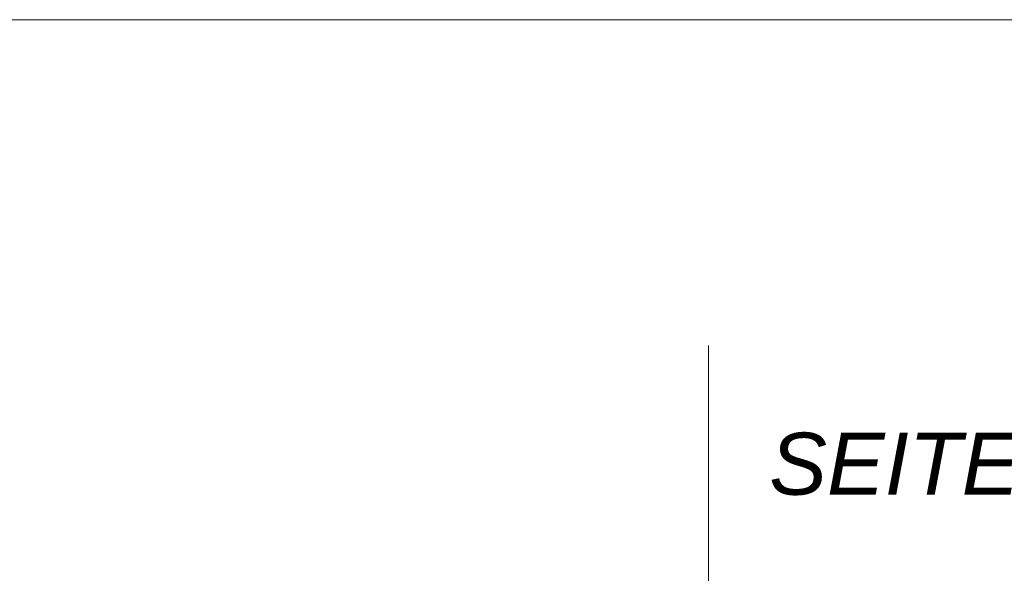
# Model space of a CAD drawing. Extents: x -620 to 300, y 62 to 1107.
# Tile 281 of 290: x 241 to 263, y 864 to 876. Entities that reach past the tile are written whole.
import ezdxf
from ezdxf.lldxf.tags import DXFTag

# ---------------------------------------------------------------- set-up
doc = ezdxf.new("R2010")
doc.units = 0
doc.layers.get('0').update_dxf_attribs({"lineweight": 35})
doc.layers.add('E_Detail_Beschriftung', color=7, linetype='Continuous', lineweight=13, true_color=0x009900)
doc.layers.add('E_Detail_Linie_Text_Bem', color=7, linetype='Continuous', lineweight=13)
doc.styles.get("Standard").update_dxf_attribs({"font": 'ARIALN.TTF'})
tags = doc.linetypes.add('fein_strichliert-A06G9GDB8I', pattern=[4, 1, -2, 1]).pattern_tags.tags
tags[8:9] = [DXFTag(74, 4), DXFTag(75, 0), DXFTag(340, '0'), DXFTag(46, 0.0), DXFTag(50, 0.0), DXFTag(44, 0.0), DXFTag(45, 0.0)]
tags[6:7] = [DXFTag(74, 4), DXFTag(75, 0), DXFTag(340, '0'), DXFTag(46, 0.0), DXFTag(50, 0.0), DXFTag(44, 0.0), DXFTag(45, 0.0)]
tags[4:5] = [DXFTag(74, 4), DXFTag(75, 0), DXFTag(340, '0'), DXFTag(46, 0.0), DXFTag(50, 0.0), DXFTag(44, 0.0), DXFTag(45, 0.0)]

# ---------------------------------------------------------------- blocks, each defined once
blk = doc.blocks.new('Referenz-A06G9GDJ8I')
at = {"layer": 'E_Detail_Linie_Text_Bem', "linetype": 'fein_strichliert-A06G9GDB8I', "ltscale": 0.65}
for p, q in [((272.636, 876.205), (209.866, 876.205)), ((256.754, 815.97), (256.754, 868.849))]:
    blk.add_line(p, q, dxfattribs=at)
at = {"layer": 'E_Detail_Beschriftung', "linetype": 'Continuous', "lineweight": -2, "ltscale": 0.25, "insert": (258.121, 866.876), "char_height": 1.4, "attachment_point": 1}
blk.add_mtext('{\\fArial|b0|i1;SEITEN}', dxfattribs=at)

msp = doc.modelspace()

# ---------------------------------------------------------------- block references
at = {"color": 8, "lineweight": 25, "ltscale": 0.25, "true_color": 0x808080}
msp.add_blockref('Referenz-A06G9GDJ8I', (0, 0), dxfattribs=at)

doc.saveas('drawing.dxf')
